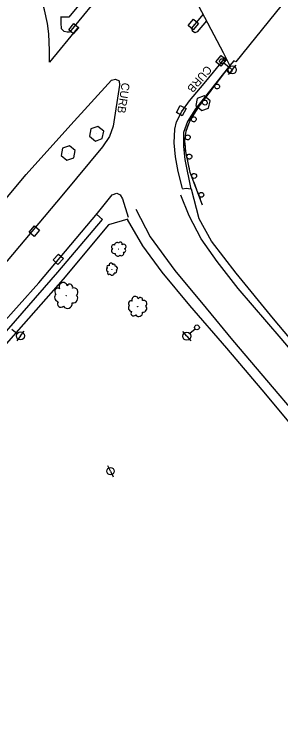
# Model space of a CAD drawing. Extents: x 1722896 to 1754269, y 648279 to 666297.
# Drawn here: x 1725838.8 to 1726002.8, y 657047.8 to 657489.4 of the extents above; entities that cross this region are included whole.
import ezdxf

# ---------------------------------------------------------------- set-up
doc = ezdxf.new("R2010")
doc.units = 0
for name, color, linetype in [('DESIGN - CENTERLINE - Proposed', 7, 'Continuous'), ('DESIGN - PUBLIC HEARING - Shapes', 7, 'Continuous'), ('DESIGN - SCRATCH - User 1', 7, 'Continuous'), ('SURVEY - CENTERLINE - Preliminary Text', 7, 'Continuous'), ('SURVEY - DRAINAGE - Natural Features', 7, 'Continuous'), ('SURVEY - DTM - Breaklines', 7, 'Continuous'), ('SURVEY - VEGETATION - Features with Text', 7, 'Continuous')]:
    doc.layers.add(name, color=color, linetype=linetype)

msp = doc.modelspace()

# ---------------------------------------------------------------- linework, layer by layer
at = {"layer": 'DESIGN - CENTERLINE - Proposed'}
msp.add_lwpolyline([(1726187.59, 657804.32), (1726210.17, 657761.62), (1726207.41, 657758.27), (1726208.68, 657757.18), (1726188.72, 657731.62), (1726154.49, 657687.58), (1726112.42, 657632.31), (1726070.85, 657578.79), (1726031.35, 657529.91), (1725975.28, 657460.1), (1725973.96, 657460.64), (1725971.52, 657457.79), (1725967.58, 657465.58), (1725942.77, 657512.97), (1725923.35, 657548.86)], dxfattribs=at)
at = {"layer": 'DESIGN - PUBLIC HEARING - Shapes'}
for p, q in [((1725954.92, 657434.58), (1725954.92, 657434.58)), ((1725889.4, 657415.79), (1725889.4, 657415.79)), ((1725871.87, 657403.89), (1725871.87, 657403.89))]:
    msp.add_line(p, q, dxfattribs=at)
for points in [[(1725955.77, 657439.11), (1725951.42, 657437.57), (1725950.63, 657433.11), (1725954.16, 657430.09), (1725958.41, 657431.59), (1725959.3, 657436.09), (1725955.77, 657439.11)], [(1725890.26, 657420.32), (1725885.91, 657418.78), (1725885.11, 657414.32), (1725888.65, 657411.3), (1725892.89, 657412.79), (1725893.79, 657417.29), (1725890.26, 657420.32)], [(1725872.72, 657408.42), (1725868.37, 657406.88), (1725867.58, 657402.42), (1725871.11, 657399.4), (1725875.36, 657400.9), (1725876.25, 657405.4), (1725872.72, 657408.42)]]:
    msp.add_lwpolyline(points, dxfattribs=at)
at = {"layer": 'DESIGN - SCRATCH - User 1'}
for points in [[(1725954.73, 657371.74), (1725947.11, 657392), (1725944.31, 657404.8), (1725943.79, 657411.32), (1725944.57, 657417.31), (1725946.86, 657423.5), (1725952.59, 657432.83), (1725971.66, 657457.86)], [(1725968.69, 657453.97), (1725971.48, 657457.63)], [(1725964.87, 657448.96), (1725966.3, 657450.83)], [(1725966.3, 657450.83), (1725967.72, 657452.7)], [(1725961.11, 657444.03), (1725963.9, 657447.68)], [(1725957.3, 657439.01), (1725958.72, 657440.88)], [(1725958.72, 657440.88), (1725960.15, 657442.75)], [(1725953.54, 657434.08), (1725956.33, 657437.74)], [(1725951.34, 657430.81), (1725952.57, 657432.81)], [(1725946.88, 657423.52), (1725949.28, 657427.44)], [(1725950.11, 657428.8), (1725951.34, 657430.81)], [(1725944.68, 657417.61), (1725945.5, 657419.81)], [(1725945.5, 657419.81), (1725946.32, 657422.02)], [(1725943.81, 657411.48), (1725944.41, 657416.04)], [(1725944.09, 657407.54), (1725943.91, 657409.89)], [(1725944.28, 657405.2), (1725944.09, 657407.54)], [(1725945.55, 657399.13), (1725944.57, 657403.63)], [(1725946.39, 657395.28), (1725945.89, 657397.57)], [(1725946.89, 657392.98), (1725946.39, 657395.28)], [(1725948.94, 657387.14), (1725947.32, 657391.44)], [(1725950.33, 657383.44), (1725949.5, 657385.64)], [(1725951.16, 657381.24), (1725950.33, 657383.44)], [(1725953.34, 657375.44), (1725951.72, 657379.74)], [(1725954.73, 657371.74), (1725953.9, 657373.94)]]:
    msp.add_lwpolyline(points, dxfattribs=at)
for centre, start, end in [((1725971.26, 657454.87), 255.952, 255.9422), ((1725963.69, 657444.93), 255.952, 255.9422), ((1725956.11, 657434.99), 255.952, 255.9422), ((1725949.34, 657424.67), 261.7558, 261.7459), ((1725945.59, 657413.54), 285.8179, 285.808), ((1725946.53, 657401.68), 305.5883, 305.5785), ((1725949.54, 657389.8), 313.884, 313.8742), ((1725953.94, 657378.1), 313.884, 313.8742)]:
    msp.add_arc(centre, 1.5, start, end, dxfattribs=at)
at = {"layer": 'SURVEY - CENTERLINE - Preliminary Text'}
for points in [[(1725878.2, 657481.6), (1725860.46, 657459.9), (1725860.44, 657467.2), (1725860.06, 657477.41), (1725859.24, 657483.66), (1725857.4, 657492.07), (1725852.72, 657509.72), (1725846.06, 657535.43), (1725837.72, 657563.37), (1725828.83, 657596.43), (1725820.3, 657626.87), (1725811.56, 657660.37), (1725797.69, 657710.48), (1725792.87, 657725.93), (1725785.47, 657747.41), (1725772.03, 657786.57), (1725768.22, 657798.26)], [(1725923.35, 657548.86), (1725911.1, 657534.48), (1725872.35, 657487.71), (1725867.55, 657487.75)], [(1725925.64, 657543.12), (1725925.23, 657542.64), (1725894.68, 657505.23), (1725872.76, 657478.46), (1725871.37, 657478.39), (1725869.43, 657478.86), (1725867.81, 657480.56), (1725867.56, 657484.12), (1725867.61, 657488.04)], [(1725957.2, 657485.47), (1725951.46, 657478.65), (1725949.94, 657478.03), (1725948.5, 657478.96), (1725948.11, 657480.94), (1725955.06, 657489.28)], [(1725942.33, 657381.95), (1725939.77, 657392.49), (1725938.01, 657401.64), (1725937.29, 657410.11), (1725937.59, 657418.57), (1725938.74, 657423.23), (1725941.87, 657429.51), (1725946.71, 657436.07), (1725955.7, 657446.72), (1725969.03, 657462.91)], [(1725971.52, 657457.79), (1725950.28, 657431.08), (1725945.38, 657423.26), (1725943, 657416.57), (1725942.86, 657407.86), (1725943.85, 657399.92), (1725947.46, 657381.63), (1725944.58, 657381.94), (1725942.26, 657381.59)], [(1725532.07, 657076.3), (1725574.2, 657110.35), (1725637.37, 657166.1), (1725660.07, 657187.1), (1725690.07, 657216.25), (1725721.81, 657248.12), (1725754.91, 657284.07), (1725786.69, 657319.12), (1725817.79, 657356.98), (1725845.97, 657390.57), (1725873.52, 657421.22), (1725898.55, 657448.81), (1725901.06, 657449.44), (1725903.37, 657448.44), (1725903.44, 657445.72), (1725899.57, 657420.45), (1725897.4, 657414.19), (1725893.15, 657407.78)], [(1725893.15, 657407.78), (1725869.14, 657378.83), (1725829.83, 657332.28), (1725792.43, 657289.73), (1725756.4, 657252.29), (1725723.24, 657219.05), (1725690, 657188.11), (1725679.58, 657178.98)], [(1725607.83, 657072.92), (1725597.21, 657070.49), (1725595.18, 657070.52), (1725593.88, 657071), (1725593.1, 657072.24), (1725592.86, 657073.31), (1725593.3, 657074.94), (1725594.49, 657076.33), (1725606.69, 657085.38), (1725649.32, 657120.94), (1725692.63, 657159.31), (1725733.76, 657197.57), (1725789.89, 657253.54), (1725817.33, 657283.16), (1725853.8, 657323.83), (1725890.03, 657366.92), (1725899.06, 657378.21), (1725901.84, 657379.26), (1725903.98, 657378.15), (1725905.38, 657375.6), (1725908.82, 657364.43)], [(1726201.2, 657051.03), (1726168.91, 657095.05), (1726139.49, 657132.41), (1726116.63, 657161.06), (1726092, 657190.85), (1726057.39, 657231.86), (1726026.97, 657267.79), (1725998.34, 657301.64), (1725975.32, 657329.83), (1725960.19, 657349.51), (1725952.61, 657363.4), (1725947.95, 657381.62)], [(1726197.63, 657048.65), (1726188.76, 657060.84), (1726163.27, 657094.54), (1726135.26, 657129.83), (1726104.54, 657168.41), (1726071.88, 657207.71), (1726038.41, 657247.83), (1726003.13, 657289.49), (1725976.67, 657320.36), (1725963.71, 657337), (1725953.91, 657351.04), (1725946.51, 657365.1), (1725941.25, 657377.88)], [(1725602.37, 657081.85), (1725605.17, 657078.45), (1725606.68, 657079.3), (1725645.31, 657111.4), (1725697.24, 657156.73), (1725739.42, 657196.37), (1725786.94, 657243.71), (1725825.47, 657284.65), (1725865.64, 657330.37), (1725893.13, 657362.83), (1725889.47, 657365.97)], [(1725913.59, 657369.24), (1725922.46, 657352.3), (1725937.61, 657331.55), (1725956.87, 657308.3), (1725973.19, 657288.64), (1726002.35, 657254.2), (1726037.18, 657213.17), (1726071.57, 657172.27), (1726100.88, 657138.12), (1726132.74, 657099.86), (1726160.97, 657065.02), (1726174.62, 657047.17), (1726182.82, 657036.2)], [(1725908.58, 657363.1), (1725896.71, 657359.6), (1725868.74, 657326.19), (1725830.57, 657282.8), (1725786.13, 657236.24), (1725742.28, 657192.44), (1725707.55, 657159.95), (1725663.1, 657119.88), (1725622.86, 657086.23), (1725612.13, 657077.45), (1725609.79, 657074.87), (1725610.29, 657073.63)], [(1725908.28, 657362.9), (1725917.77, 657346.71), (1725929.66, 657330.43), (1725946.72, 657309.86), (1725969.47, 657283.56), (1725991.18, 657257.88), (1726023.24, 657219.41), (1726052.22, 657184.76), (1726081.42, 657150.58), (1726111.38, 657115.57), (1726141.85, 657078.51), (1726177.66, 657033.02)]]:
    msp.add_lwpolyline(points, dxfattribs=at)
at = {"layer": 'SURVEY - DRAINAGE - Natural Features'}
for p, q in [((1725875.37, 657480.53), (1725875.37, 657480.53)), ((1725948.99, 657483.14), (1725948.99, 657483.14)), ((1725966.08, 657460.73), (1725966.08, 657460.73)), ((1725941.55, 657430.08), (1725941.55, 657430.08)), ((1725851.13, 657355.74), (1725851.13, 657355.74)), ((1725865.78, 657338.47), (1725865.78, 657338.47))]:
    msp.add_line(p, q, dxfattribs=at)
for points in [[(1725949.1, 657486.34), (1725952.14, 657483.74), (1725948.89, 657479.94), (1725945.85, 657482.55), (1725949.1, 657486.34)], [(1725875.48, 657483.73), (1725878.52, 657481.12), (1725875.26, 657477.33), (1725872.23, 657479.93), (1725875.48, 657483.73)], [(1725966.19, 657463.93), (1725969.23, 657461.33), (1725965.98, 657457.53), (1725962.94, 657460.13), (1725966.19, 657463.93)], [(1725941, 657433.23), (1725944.51, 657431.31), (1725942.1, 657426.92), (1725938.6, 657428.85), (1725941, 657433.23)], [(1725851.24, 657358.94), (1725854.27, 657356.33), (1725851.02, 657352.54), (1725847.98, 657355.14), (1725851.24, 657358.94)], [(1725866.03, 657341.66), (1725868.95, 657338.93), (1725865.53, 657335.28), (1725862.61, 657338.01), (1725866.03, 657341.66)]]:
    msp.add_lwpolyline(points, dxfattribs=at)
at = {"layer": 'SURVEY - DTM - Breaklines'}
for p, q in [((1725967.85, 657459.57), (1725971.07, 657456.8)), ((1725972.97, 657455.18), (1725975.41, 657458.02)), ((1725972.97, 657455.18), (1725970.53, 657452.33)), ((1725837.18, 657295.34), (1725840.54, 657292.72)), ((1725950.09, 657295.43), (1725946.9, 657292.63)), ((1725842.51, 657291.19), (1725840.2, 657288.23)), ((1725842.51, 657291.19), (1725844.81, 657294.14)), ((1725945.02, 657290.98), (1725942.55, 657293.79)), ((1725945.02, 657290.98), (1725947.5, 657288.16)), ((1725897.99, 657207.75), (1725896.33, 657211.12)), ((1725897.99, 657207.75), (1725899.65, 657204.39))]:
    msp.add_line(p, q, dxfattribs=at)
for centre, radius in [((1725966.71, 657460.54), 1.5), ((1725972.97, 657455.18), 2.5), ((1725951.22, 657296.42), 1.5), ((1725842.51, 657291.19), 2.5), ((1725945.02, 657290.98), 2.5), ((1725897.99, 657207.75), 2.25)]:
    msp.add_circle(centre, radius, dxfattribs=at)
at = {"layer": 'SURVEY - VEGETATION - Features with Text'}
for centre, radius in [((1725903.04, 657344.61), 0.0526), ((1725898.82, 657332.24), 0.0417), ((1725870.71, 657316.01), 0.0899), ((1725914.72, 657309.24), 0.0708)]:
    msp.add_circle(centre, radius, dxfattribs=at)
for centre, radius, start, end in [((1725902.07, 657347.09), 1.62, 51.1748, 178.0205), ((1725904.11, 657347.83), 1.15, 335.8878, 153.2069), ((1725906.05, 657346.16), 1.5, 293.2691, 126.6888), ((1725900.27, 657343.7), 1.71, 131.0808, 286.9193), ((1725899.85, 657346.04), 1.26, 61.3337, 236.334), ((1725906.33, 657343.79), 1.03, 253.2484, 71.9941), ((1725902.48, 657342.08), 1.72, 180.185, 317.7092), ((1725904.7, 657342.1), 1.51, 231.1323, 27.9212), ((1725896.59, 657333.75), 0.908, 50.0363, 227.3554), ((1725898.29, 657334.87), 1.19, 7.4176, 200.8373), ((1725900.15, 657334.57), 0.821, 327.3969, 146.1425), ((1725896.72, 657332.03), 1.29, 125.3233, 252.169), ((1725897.04, 657330.11), 0.998, 135.4822, 310.4825), ((1725898.91, 657329.92), 1.35, 205.2293, 1.0678), ((1725900.63, 657331.26), 1.36, 254.3335, 31.8577), ((1725901.09, 657332.96), 1.2, 305.2807, 102.0697), ((1725868.87, 657321.49), 2.57, 14.5967, 208.0164), ((1725872.94, 657321.34), 1.77, 334.576, 153.3216), ((1725866.28, 657315), 2.77, 132.5024, 259.3481), ((1725865.54, 657318.64), 1.96, 57.2153, 234.5345), ((1725875.38, 657318.15), 2.58, 312.4598, 109.2488), ((1725867.48, 657310.97), 2.15, 142.6613, 317.6616), ((1725874.85, 657314.41), 2.93, 261.5126, 39.0368), ((1725910.61, 657311.22), 1.54, 58.4998, 235.8189), ((1725913.18, 657313.53), 2.02, 15.8811, 209.3008), ((1725916.38, 657313.48), 1.39, 335.8604, 154.6061), ((1725918.36, 657311.01), 2.03, 313.7443, 110.5332), ((1725871.53, 657311.09), 2.92, 212.4084, 8.2469), ((1725911.25, 657308.37), 2.18, 133.7868, 260.6325), ((1725918.01, 657308.06), 2.31, 262.797, 40.3212), ((1725912.27, 657305.22), 1.69, 143.9457, 318.946), ((1725915.45, 657305.38), 2.3, 213.6928, 9.5313)]:
    msp.add_arc(centre, radius, start, end, dxfattribs=at)

# ---------------------------------------------------------------- texts
at = {"layer": 'DESIGN - SCRATCH - User 1'}
for rotation, p in [(229.4052, (1725957.14, 657458.26)), (261.4399, (1725904.96, 657447.52))]:
    msp.add_text('CURB', height=5, rotation=rotation, dxfattribs=at).set_placement(p)

doc.saveas('drawing.dxf')
